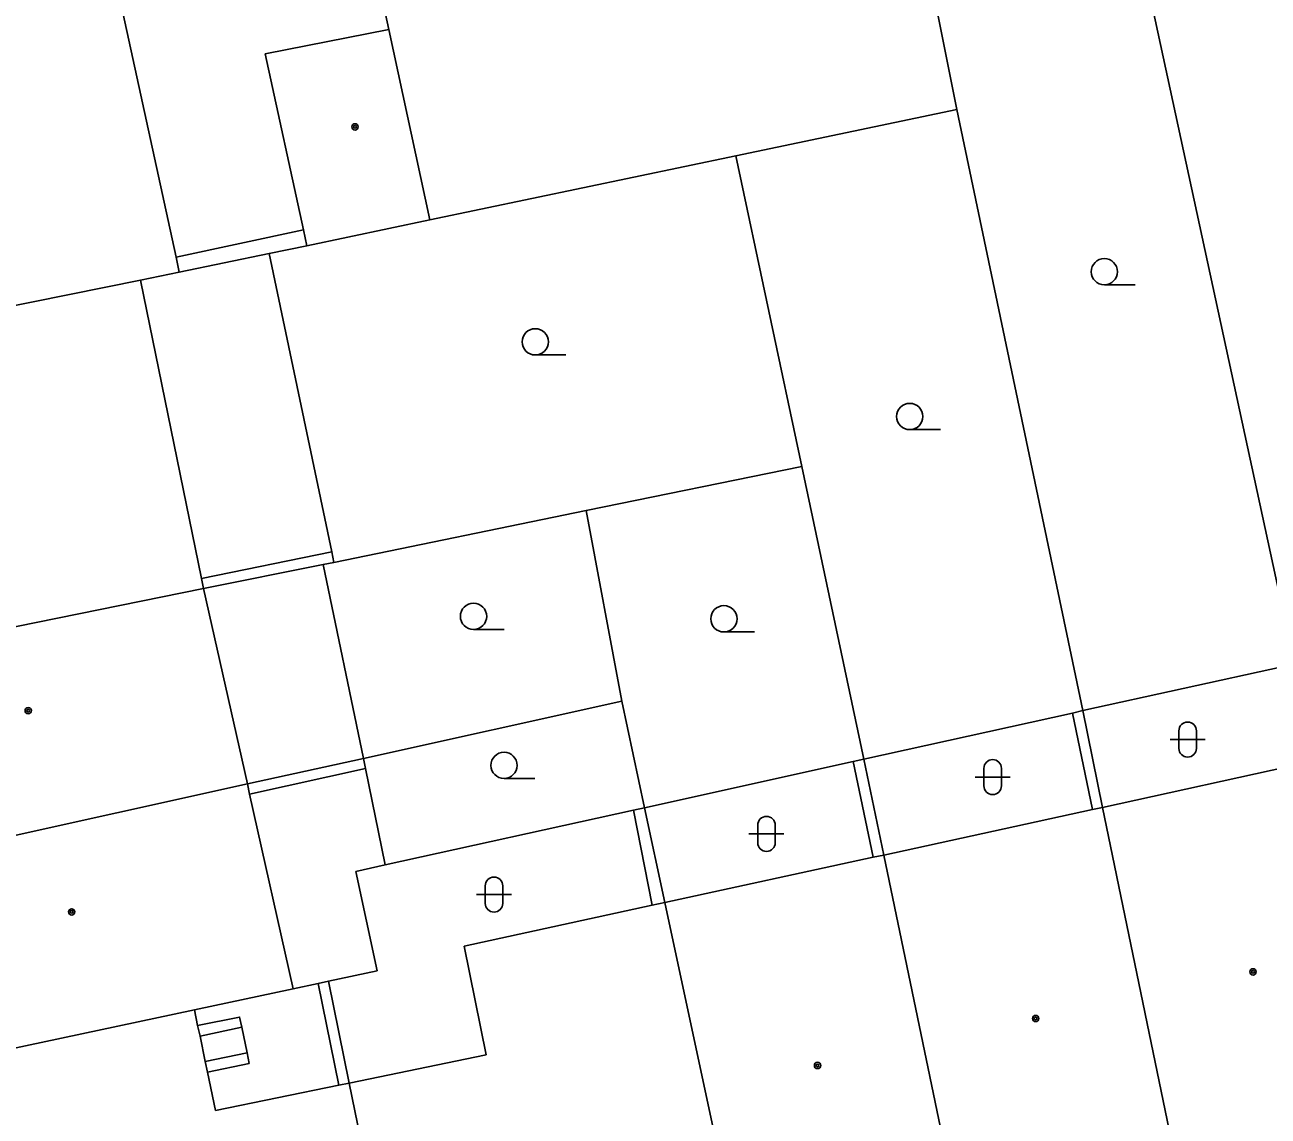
# Model space of a CAD drawing. Extents: x -596229 to -595156, y -1161237 to -1159376.
# Drawn here: x -595797.54 to -595762.08, y -1160981.9 to -1160950.78 of the extents above; entities that cross this region are included whole.
import ezdxf

# ---------------------------------------------------------------- set-up
doc = ezdxf.new("R2010")
doc.units = 0
for name, color, linetype in [('DOP - budovy nerozlisene - VP', 7, 'Continuous'), ('DOP - kresba z DSPS bez souradnic', 7, 'Continuous'), ('DOP - rozhrani ploch obecne', 7, 'Continuous'), ('Level 36', 7, 'Continuous'), ('Level 39', 7, 'Continuous'), ('TM - budovy zdene_ betonove - VP', 7, 'Continuous'), ('TM - rozhrani ploch obecne - VP', 7, 'Continuous')]:
    doc.layers.add(name, color=color, linetype=linetype)

msp = doc.modelspace()

# ---------------------------------------------------------------- linework, layer by layer
at = {"layer": 'DOP - budovy nerozlisene - VP'}
for points in [[(-595790.68, -1160951.61), (-595787.16, -1160950.91)], [(-595785.99, -1160956.34), (-595787.16, -1160950.91)], [(-595789.59, -1160956.63), (-595790.68, -1160951.61)], [(-595789.49, -1160957.08), (-595785.99, -1160956.34)], [(-595789.49, -1160957.08), (-595789.59, -1160956.63)]]:
    msp.add_lwpolyline(points, dxfattribs=at)
at = {"layer": 'DOP - kresba z DSPS bez souradnic'}
for points in [[(-595793.22, -1160957.41), (-595789.59, -1160956.63)], [(-595788.78, -1160965.81), (-595792.5, -1160966.57)], [(-595767.09, -1160973.16), (-595767.66, -1160970.41)], [(-595787.82, -1160971.99), (-595791.13, -1160972.72)], [(-595773.34, -1160974.52), (-595773.91, -1160971.79)], [(-595779.65, -1160975.89), (-595780.18, -1160973.18)], [(-595788.58, -1160981.02), (-595789.17, -1160978.12)]]:
    msp.add_lwpolyline(points, dxfattribs=at)
at = {"layer": 'DOP - rozhrani ploch obecne'}
for points in [[(-595787.16, -1160950.91), (-595788.73, -1160943.62)], [(-595761.33, -1160969.01), (-595766.21, -1160946.41)], [(-595770.96, -1160953.19), (-595772.24, -1160946.77)], [(-595777.26, -1160954.52), (-595770.96, -1160953.19)], [(-595770.96, -1160953.19), (-595767.36, -1160970.34)], [(-595785.99, -1160956.34), (-595777.26, -1160954.52)], [(-595775.38, -1160963.38), (-595777.26, -1160954.52)], [(-595790.57, -1160957.3), (-595789.49, -1160957.08)], [(-595793.13, -1160957.83), (-595790.57, -1160957.3)], [(-595788.78, -1160965.81), (-595790.57, -1160957.3)], [(-595775.38, -1160963.38), (-595781.53, -1160964.63)], [(-595773.61, -1160971.72), (-595775.38, -1160963.38)], [(-595781.53, -1160964.63), (-595788.72, -1160966.11)], [(-595780.51, -1160970.07), (-595781.53, -1160964.63)], [(-595788.72, -1160966.11), (-595788.78, -1160965.81)], [(-595792.44, -1160966.86), (-595789.03, -1160966.17)], [(-595789.03, -1160966.17), (-595788.72, -1160966.11)], [(-595787.88, -1160971.7), (-595789.03, -1160966.17)], [(-595767.36, -1160970.34), (-595761.64, -1160969.08)], [(-595780.51, -1160970.07), (-595787.88, -1160971.7)], [(-595779.86, -1160973.11), (-595780.51, -1160970.07)], [(-595767.66, -1160970.41), (-595773.61, -1160971.72)], [(-595767.36, -1160970.34), (-595767.66, -1160970.41)], [(-595766.8, -1160973.1), (-595767.36, -1160970.34)], [(-595791.19, -1160972.43), (-595787.88, -1160971.7)], [(-595787.88, -1160971.7), (-595787.82, -1160971.99)], [(-595787.82, -1160971.99), (-595787.26, -1160974.74)], [(-595779.86, -1160973.11), (-595773.91, -1160971.79)], [(-595773.91, -1160971.79), (-595773.61, -1160971.72)], [(-595773.04, -1160974.46), (-595773.61, -1160971.72)], [(-595780.18, -1160973.18), (-595787.26, -1160974.74)], [(-595779.86, -1160973.11), (-595780.18, -1160973.18)], [(-595779.28, -1160975.81), (-595779.86, -1160973.11)], [(-595787.26, -1160974.74), (-595788.1, -1160974.93)], [(-595788.1, -1160974.93), (-595787.49, -1160977.76)], [(-595787.49, -1160977.76), (-595788.88, -1160978.06)], [(-595789.17, -1160978.12), (-595789.88, -1160978.27)], [(-595788.88, -1160978.06), (-595789.17, -1160978.12)], [(-595788.29, -1160980.96), (-595788.88, -1160978.06)]]:
    msp.add_lwpolyline(points, dxfattribs=at)
at = {"layer": 'Level 36'}
for p, q in [((-595766.75, -1160958.195), (-595765.875, -1160958.195)), ((-595782.98, -1160960.195), (-595782.105, -1160960.195)), ((-595772.3, -1160962.325), (-595771.425, -1160962.325)), ((-595784.74, -1160968.025), (-595783.865, -1160968.025)), ((-595777.6, -1160968.095), (-595776.725, -1160968.095)), ((-595764.626, -1160970.916), (-595764.626, -1160971.416)), ((-595764.126, -1160970.916), (-595764.126, -1160971.416)), ((-595764.876, -1160971.166), (-595763.876, -1160971.166)), ((-595770.186, -1160971.986), (-595770.186, -1160972.486)), ((-595769.686, -1160971.986), (-595769.686, -1160972.486)), ((-595783.87, -1160972.275), (-595782.995, -1160972.275)), ((-595770.436, -1160972.236), (-595769.436, -1160972.236)), ((-595776.636, -1160973.606), (-595776.636, -1160974.106)), ((-595776.136, -1160973.606), (-595776.136, -1160974.106)), ((-595776.886, -1160973.856), (-595775.886, -1160973.856)), ((-595784.406, -1160975.336), (-595784.406, -1160975.836)), ((-595783.906, -1160975.336), (-595783.906, -1160975.836)), ((-595784.656, -1160975.586), (-595783.656, -1160975.586))]:
    msp.add_line(p, q, dxfattribs=at)
for centre in [(-595766.75, -1160957.82), (-595782.98, -1160959.82), (-595772.3, -1160961.95), (-595784.74, -1160967.65), (-595777.6, -1160967.72), (-595783.87, -1160971.9)]:
    msp.add_circle(centre, 0.375, dxfattribs=at)
for centre, start, end in [((-595764.376, -1160970.916), 0, 180), ((-595764.376, -1160971.416), 180, 0), ((-595769.936, -1160971.986), 0, 180), ((-595769.936, -1160972.486), 180, 0), ((-595776.386, -1160973.606), 0, 180), ((-595776.386, -1160974.106), 180, 0), ((-595784.156, -1160975.336), 0, 180), ((-595784.156, -1160975.836), 180, 0)]:
    msp.add_arc(centre, 0.25, start, end, dxfattribs=at)
at = {"layer": 'Level 39'}
for centre, radius in [((-595788.12, -1160953.69), 0.09), ((-595788.12, -1160953.69), 0.0398), ((-595797.44, -1160970.34), 0.09), ((-595797.44, -1160970.34), 0.0398), ((-595796.2, -1160976.08), 0.09), ((-595796.2, -1160976.08), 0.0398), ((-595762.51, -1160977.79), 0.09), ((-595762.51, -1160977.79), 0.0398), ((-595768.71, -1160979.12), 0.09), ((-595768.71, -1160979.12), 0.0398), ((-595774.93, -1160980.46), 0.09), ((-595774.93, -1160980.46), 0.0398)]:
    msp.add_circle(centre, radius, dxfattribs=at)
at = {"layer": 'TM - budovy zdene_ betonove - VP'}
for points in [[(-595795.19, -1160948.37), (-595793.22, -1160957.41)], [(-595793.22, -1160957.41), (-595793.13, -1160957.83)], [(-595793.13, -1160957.83), (-595794.24, -1160958.06)], [(-595805.55, -1160960.34), (-595794.24, -1160958.06)], [(-595794.24, -1160958.06), (-595792.5, -1160966.57)], [(-595792.5, -1160966.57), (-595792.44, -1160966.86)], [(-595803.72, -1160969.15), (-595792.44, -1160966.86)], [(-595792.44, -1160966.86), (-595791.19, -1160972.43)], [(-595766.8, -1160973.1), (-595761.01, -1160971.83)], [(-595802.46, -1160974.93), (-595791.19, -1160972.43)], [(-595791.19, -1160972.43), (-595791.13, -1160972.72)], [(-595791.13, -1160972.72), (-595789.88, -1160978.27)], [(-595773.04, -1160974.46), (-595767.09, -1160973.16)], [(-595767.09, -1160973.16), (-595766.8, -1160973.1)], [(-595764.38, -1160984.82), (-595766.8, -1160973.1)], [(-595773.34, -1160974.52), (-595773.04, -1160974.46)], [(-595770.61, -1160986.13), (-595773.04, -1160974.46)], [(-595779.28, -1160975.81), (-595773.34, -1160974.52)], [(-595785.01, -1160977.06), (-595779.65, -1160975.89)], [(-595779.65, -1160975.89), (-595779.28, -1160975.81)], [(-595776.79, -1160987.44), (-595779.28, -1160975.81)], [(-595784.38, -1160980.16), (-595785.01, -1160977.06)], [(-595789.88, -1160978.27), (-595792.7, -1160978.87)], [(-595792.7, -1160978.87), (-595801.32, -1160980.71)], [(-595792.7, -1160978.87), (-595792.61, -1160979.32)], [(-595792.61, -1160979.32), (-595792.54, -1160979.62)], [(-595792.54, -1160979.62), (-595792.39, -1160980.35)], [(-595788.29, -1160980.96), (-595784.38, -1160980.16)], [(-595792.39, -1160980.35), (-595792.33, -1160980.65)], [(-595792.33, -1160980.65), (-595792.1, -1160981.74)], [(-595792.1, -1160981.74), (-595788.58, -1160981.02)], [(-595788.58, -1160981.02), (-595788.29, -1160980.96)], [(-595786.54, -1160989.5), (-595788.29, -1160980.96)]]:
    msp.add_lwpolyline(points, dxfattribs=at)
at = {"layer": 'TM - rozhrani ploch obecne - VP'}
for points in [[(-595792.61, -1160979.32), (-595791.41, -1160979.08), (-595791.35, -1160979.37)], [(-595792.54, -1160979.62), (-595791.35, -1160979.37)], [(-595791.35, -1160979.37), (-595791.2, -1160980.1)], [(-595792.39, -1160980.35), (-595791.2, -1160980.1)], [(-595791.2, -1160980.1), (-595791.14, -1160980.4), (-595792.33, -1160980.65)]]:
    msp.add_lwpolyline(points, dxfattribs=at)

doc.saveas('drawing.dxf')
